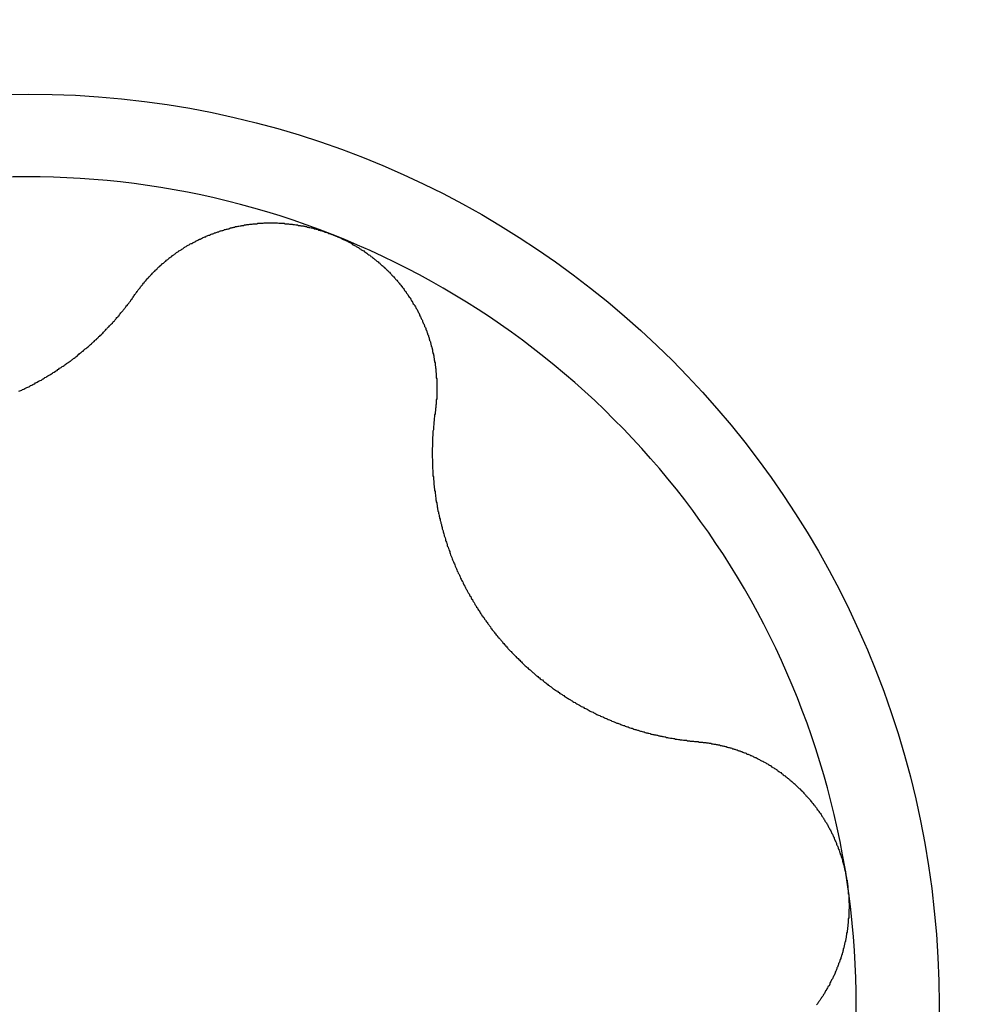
# Model space of a CAD drawing. Extents: x 1107 to 4046, y 937 to 3355.
# Tile 304 of 656: x 1458.19 to 1460.45, y 2226.71 to 2229.06. Entities that reach past the tile are written whole.
import ezdxf

# ---------------------------------------------------------------- set-up
doc = ezdxf.new("R2010")
doc.units = 0
doc.layers.add('KF_VIDA_L___C_RIGHT', color=7, linetype='CONTINUOUS')

# ---------------------------------------------------------------- blocks, each defined once
blk = doc.blocks.new('KF_VIDA_L___C_RIGHT')
at = {"layer": 'KF_VIDA_L___C_RIGHT'}
for points in [[(-128.245, 539.196, 0), (-128.244, 539.197, 0), (-128.242, 539.199, 0), (-128.241, 539.201, 0), (-128.24, 539.202, 0), (-128.239, 539.204, 0), (-128.238, 539.205, 0), (-128.237, 539.207, 0), (-128.235, 539.208, 0), (-128.234, 539.21, 0), (-128.233, 539.212, 0), (-128.232, 539.213, 0), (-128.231, 539.215, 0), (-128.229, 539.216, 0), (-128.228, 539.218, 0), (-128.227, 539.219, 0), (-128.226, 539.221, 0), (-128.224, 539.222, 0), (-128.223, 539.224, 0), (-128.222, 539.226, 0), (-128.22, 539.227, 0), (-128.219, 539.229, 0), (-128.218, 539.23, 0), (-128.217, 539.232, 0), (-128.215, 539.233, 0), (-128.214, 539.234, 0), (-128.213, 539.236, 0), (-128.211, 539.237, 0), (-128.21, 539.239, 0), (-128.208, 539.24, 0), (-128.207, 539.242, 0), (-128.206, 539.243, 0), (-128.204, 539.245, 0), (-128.203, 539.246, 0), (-128.202, 539.247, 0), (-128.2, 539.249, 0), (-128.199, 539.25, 0), (-128.197, 539.252, 0), (-128.196, 539.253, 0), (-128.194, 539.254, 0), (-128.193, 539.256, 0), (-128.192, 539.257, 0), (-128.19, 539.259, 0), (-128.189, 539.26, 0), (-128.187, 539.261, 0), (-128.186, 539.263, 0), (-128.184, 539.264, 0), (-128.183, 539.265, 0), (-128.181, 539.267, 0), (-128.18, 539.268, 0), (-128.178, 539.269, 0), (-128.177, 539.27, 0), (-128.175, 539.272, 0), (-128.174, 539.273, 0), (-128.172, 539.274, 0), (-128.171, 539.276, 0), (-128.169, 539.277, 0), (-128.168, 539.278, 0), (-128.166, 539.279, 0), (-128.165, 539.281, 0), (-128.163, 539.282, 0), (-128.161, 539.283, 0), (-128.16, 539.284, 0), (-128.158, 539.285, 0), (-128.157, 539.287, 0), (-128.155, 539.288, 0), (-128.153, 539.289, 0), (-128.152, 539.29, 0), (-128.15, 539.291, 0), (-128.149, 539.292, 0), (-128.147, 539.294, 0), (-128.145, 539.295, 0), (-128.144, 539.296, 0), (-128.142, 539.297, 0), (-128.141, 539.298, 0), (-128.139, 539.299, 0), (-128.137, 539.3, 0), (-128.136, 539.301, 0), (-128.134, 539.302, 0), (-128.132, 539.303, 0), (-128.131, 539.304, 0), (-128.129, 539.306, 0), (-128.127, 539.307, 0), (-128.126, 539.308, 0), (-128.124, 539.309, 0), (-128.122, 539.31, 0), (-128.121, 539.311, 0), (-128.119, 539.312, 0), (-128.117, 539.313, 0), (-128.115, 539.314, 0), (-128.114, 539.315, 0), (-128.112, 539.316, 0), (-128.11, 539.316, 0), (-128.108, 539.317, 0), (-128.107, 539.318, 0), (-128.105, 539.319, 0), (-128.103, 539.32, 0), (-128.101, 539.321, 0), (-128.1, 539.322, 0), (-128.098, 539.323, 0), (-128.096, 539.324, 0), (-128.094, 539.325, 0), (-128.092, 539.326, 0), (-128.09, 539.326, 0), (-128.089, 539.327, 0), (-128.087, 539.328, 0), (-128.085, 539.329, 0), (-128.083, 539.33, 0), (-128.081, 539.331, 0), (-128.079, 539.332, 0), (-128.077, 539.332, 0), (-128.076, 539.333, 0), (-128.074, 539.334, 0), (-128.072, 539.335, 0), (-128.07, 539.336, 0), (-128.068, 539.336, 0), (-128.066, 539.337, 0), (-128.064, 539.338, 0), (-128.062, 539.339, 0), (-128.06, 539.339, 0), (-128.058, 539.34, 0), (-128.056, 539.341, 0), (-128.054, 539.341, 0), (-128.052, 539.342, 0), (-128.05, 539.343, 0), (-128.048, 539.344, 0), (-128.046, 539.344, 0), (-128.044, 539.345, 0), (-128.042, 539.346, 0), (-128.04, 539.346, 0), (-128.038, 539.347, 0), (-128.036, 539.347, 0), (-128.034, 539.348, 0), (-128.032, 539.349, 0), (-128.03, 539.349, 0), (-128.028, 539.35, 0), (-128.026, 539.35, 0), (-128.024, 539.351, 0), (-128.022, 539.351, 0), (-128.02, 539.352, 0), (-128.018, 539.353, 0), (-128.016, 539.353, 0), (-128.014, 539.354, 0), (-128.012, 539.354, 0), (-128.01, 539.355, 0), (-128.008, 539.355, 0), (-128.006, 539.356, 0), (-128.004, 539.356, 0), (-128.002, 539.356, 0), (-128, 539.357, 0), (-127.998, 539.357, 0), (-127.995, 539.358, 0), (-127.993, 539.358, 0), (-127.991, 539.359, 0), (-127.989, 539.359, 0), (-127.987, 539.359, 0), (-127.985, 539.36, 0), (-127.983, 539.36, 0), (-127.981, 539.36, 0), (-127.979, 539.361, 0), (-127.976, 539.361, 0), (-127.974, 539.361, 0), (-127.972, 539.362, 0), (-127.97, 539.362, 0), (-127.968, 539.362, 0), (-127.966, 539.362, 0), (-127.964, 539.363, 0), (-127.962, 539.363, 0), (-127.959, 539.363, 0), (-127.957, 539.363, 0), (-127.955, 539.363, 0), (-127.953, 539.364, 0), (-127.951, 539.364, 0), (-127.949, 539.364, 0), (-127.947, 539.364, 0), (-127.944, 539.364, 0), (-127.942, 539.364, 0), (-127.94, 539.364, 0), (-127.938, 539.365, 0), (-127.936, 539.365, 0), (-127.934, 539.365, 0), (-127.931, 539.365, 0), (-127.929, 539.365, 0), (-127.927, 539.365, 0), (-127.925, 539.365, 0), (-127.923, 539.365, 0), (-127.921, 539.365, 0), (-127.918, 539.365, 0), (-127.916, 539.365, 0), (-127.914, 539.365, 0), (-127.912, 539.365, 0), (-127.91, 539.365, 0), (-127.908, 539.365, 0), (-127.906, 539.365, 0), (-127.903, 539.364, 0), (-127.901, 539.364, 0), (-127.899, 539.364, 0), (-127.897, 539.364, 0), (-127.895, 539.364, 0), (-127.893, 539.364, 0), (-127.89, 539.364, 0), (-127.888, 539.363, 0), (-127.886, 539.363, 0), (-127.884, 539.363, 0), (-127.882, 539.363, 0), (-127.88, 539.363, 0), (-127.877, 539.362, 0), (-127.875, 539.362, 0), (-127.873, 539.362, 0), (-127.871, 539.362, 0), (-127.869, 539.361, 0), (-127.867, 539.361, 0), (-127.865, 539.361, 0), (-127.862, 539.36, 0), (-127.86, 539.36, 0), (-127.858, 539.36, 0), (-127.856, 539.359, 0), (-127.854, 539.359, 0), (-127.852, 539.359, 0), (-127.85, 539.358, 0), (-127.848, 539.358, 0), (-127.845, 539.358, 0), (-127.843, 539.357, 0), (-127.841, 539.357, 0), (-127.839, 539.356, 0), (-127.837, 539.356, 0), (-127.835, 539.355, 0), (-127.833, 539.355, 0), (-127.831, 539.354, 0), (-127.829, 539.354, 0), (-127.826, 539.353, 0), (-127.824, 539.353, 0), (-127.822, 539.352, 0), (-127.82, 539.352, 0), (-127.818, 539.351, 0), (-127.816, 539.351, 0), (-127.814, 539.35, 0), (-127.812, 539.35, 0), (-127.81, 539.349, 0), (-127.808, 539.348, 0), (-127.806, 539.348, 0), (-127.804, 539.347, 0), (-127.802, 539.347, 0), (-127.8, 539.346, 0), (-127.798, 539.345, 0), (-127.796, 539.345, 0), (-127.794, 539.344, 0), (-127.792, 539.343, 0), (-127.79, 539.343, 0), (-127.788, 539.342, 0), (-127.786, 539.341, 0), (-127.784, 539.34, 0), (-127.782, 539.34, 0), (-127.78, 539.339, 0), (-127.778, 539.338, 0), (-127.776, 539.337, 0)], [(-127.776, 539.337, 0), (-127.774, 539.337, 0), (-127.772, 539.336, 0), (-127.77, 539.335, 0), (-127.768, 539.334, 0), (-127.766, 539.333, 0), (-127.764, 539.333, 0), (-127.762, 539.332, 0), (-127.76, 539.331, 0), (-127.758, 539.33, 0), (-127.756, 539.329, 0), (-127.754, 539.328, 0), (-127.752, 539.327, 0), (-127.751, 539.326, 0), (-127.749, 539.325, 0), (-127.747, 539.325, 0), (-127.745, 539.324, 0), (-127.743, 539.323, 0), (-127.741, 539.322, 0), (-127.739, 539.321, 0), (-127.737, 539.32, 0), (-127.735, 539.319, 0), (-127.733, 539.318, 0), (-127.731, 539.317, 0), (-127.73, 539.316, 0), (-127.728, 539.315, 0), (-127.726, 539.313, 0), (-127.724, 539.312, 0), (-127.722, 539.311, 0), (-127.72, 539.31, 0), (-127.718, 539.309, 0), (-127.717, 539.308, 0), (-127.715, 539.307, 0), (-127.713, 539.306, 0), (-127.711, 539.305, 0), (-127.709, 539.303, 0), (-127.707, 539.302, 0), (-127.706, 539.301, 0), (-127.704, 539.3, 0), (-127.702, 539.299, 0), (-127.7, 539.298, 0), (-127.698, 539.296, 0), (-127.697, 539.295, 0), (-127.695, 539.294, 0), (-127.693, 539.293, 0), (-127.691, 539.291, 0), (-127.69, 539.29, 0), (-127.688, 539.289, 0), (-127.686, 539.288, 0), (-127.684, 539.286, 0), (-127.683, 539.285, 0), (-127.681, 539.284, 0), (-127.679, 539.282, 0), (-127.677, 539.281, 0), (-127.676, 539.28, 0), (-127.674, 539.278, 0), (-127.672, 539.277, 0), (-127.671, 539.276, 0), (-127.669, 539.274, 0), (-127.667, 539.273, 0), (-127.666, 539.272, 0), (-127.664, 539.27, 0), (-127.662, 539.269, 0), (-127.661, 539.267, 0), (-127.659, 539.266, 0), (-127.658, 539.264, 0), (-127.656, 539.263, 0), (-127.654, 539.262, 0), (-127.653, 539.26, 0), (-127.651, 539.259, 0), (-127.65, 539.257, 0), (-127.648, 539.256, 0), (-127.646, 539.254, 0), (-127.645, 539.253, 0), (-127.643, 539.251, 0), (-127.642, 539.25, 0), (-127.64, 539.248, 0), (-127.639, 539.247, 0), (-127.637, 539.245, 0), (-127.636, 539.244, 0), (-127.634, 539.242, 0), (-127.633, 539.24, 0), (-127.631, 539.239, 0), (-127.63, 539.237, 0), (-127.628, 539.236, 0), (-127.627, 539.234, 0), (-127.625, 539.232, 0), (-127.624, 539.231, 0), (-127.623, 539.229, 0), (-127.621, 539.228, 0), (-127.62, 539.226, 0), (-127.618, 539.224, 0), (-127.617, 539.223, 0), (-127.616, 539.221, 0), (-127.614, 539.219, 0), (-127.613, 539.218, 0), (-127.612, 539.216, 0), (-127.61, 539.214, 0), (-127.609, 539.213, 0), (-127.608, 539.211, 0), (-127.606, 539.209, 0), (-127.605, 539.208, 0), (-127.604, 539.206, 0), (-127.603, 539.204, 0), (-127.601, 539.202, 0), (-127.6, 539.201, 0), (-127.599, 539.199, 0), (-127.598, 539.197, 0), (-127.596, 539.195, 0), (-127.595, 539.194, 0), (-127.594, 539.192, 0), (-127.593, 539.19, 0), (-127.592, 539.188, 0), (-127.59, 539.187, 0), (-127.589, 539.185, 0), (-127.588, 539.183, 0), (-127.587, 539.181, 0), (-127.586, 539.179, 0), (-127.585, 539.178, 0), (-127.584, 539.176, 0), (-127.583, 539.174, 0), (-127.582, 539.172, 0), (-127.58, 539.17, 0), (-127.579, 539.169, 0), (-127.578, 539.167, 0), (-127.577, 539.165, 0), (-127.576, 539.163, 0), (-127.575, 539.161, 0), (-127.574, 539.16, 0), (-127.573, 539.158, 0), (-127.572, 539.156, 0), (-127.571, 539.154, 0), (-127.57, 539.152, 0), (-127.569, 539.15, 0), (-127.568, 539.148, 0), (-127.567, 539.147, 0), (-127.567, 539.145, 0), (-127.566, 539.143, 0), (-127.565, 539.141, 0), (-127.564, 539.139, 0), (-127.563, 539.137, 0), (-127.562, 539.135, 0), (-127.561, 539.134, 0), (-127.56, 539.132, 0), (-127.56, 539.13, 0), (-127.559, 539.128, 0), (-127.558, 539.126, 0), (-127.557, 539.124, 0), (-127.556, 539.122, 0), (-127.555, 539.12, 0), (-127.555, 539.118, 0), (-127.554, 539.117, 0), (-127.553, 539.115, 0), (-127.552, 539.113, 0), (-127.552, 539.111, 0), (-127.551, 539.109, 0), (-127.55, 539.107, 0), (-127.55, 539.105, 0), (-127.549, 539.103, 0), (-127.548, 539.101, 0), (-127.548, 539.1, 0), (-127.547, 539.098, 0), (-127.546, 539.096, 0), (-127.546, 539.094, 0), (-127.545, 539.092, 0), (-127.544, 539.09, 0), (-127.544, 539.088, 0), (-127.543, 539.086, 0), (-127.543, 539.084, 0), (-127.542, 539.083, 0), (-127.541, 539.081, 0), (-127.541, 539.079, 0), (-127.54, 539.077, 0), (-127.54, 539.075, 0), (-127.539, 539.073, 0), (-127.539, 539.071, 0), (-127.538, 539.069, 0), (-127.538, 539.067, 0), (-127.537, 539.066, 0), (-127.537, 539.064, 0), (-127.536, 539.062, 0), (-127.536, 539.06, 0), (-127.536, 539.058, 0), (-127.535, 539.056, 0), (-127.535, 539.054, 0), (-127.534, 539.052, 0), (-127.534, 539.05, 0), (-127.533, 539.048, 0), (-127.533, 539.046, 0), (-127.533, 539.044, 0), (-127.532, 539.042, 0), (-127.532, 539.04, 0), (-127.532, 539.038, 0), (-127.531, 539.036, 0), (-127.531, 539.035, 0), (-127.531, 539.033, 0), (-127.53, 539.031, 0), (-127.53, 539.029, 0), (-127.53, 539.027, 0), (-127.53, 539.025, 0), (-127.529, 539.023, 0), (-127.529, 539.021, 0), (-127.529, 539.019, 0), (-127.528, 539.017, 0), (-127.528, 539.015, 0), (-127.528, 539.013, 0), (-127.528, 539.011, 0), (-127.528, 539.009, 0), (-127.527, 539.007, 0), (-127.527, 539.005, 0), (-127.527, 539.003, 0), (-127.527, 539.001, 0), (-127.527, 538.999, 0), (-127.527, 538.997, 0), (-127.527, 538.995, 0), (-127.526, 538.993, 0), (-127.526, 538.991, 0), (-127.526, 538.989, 0), (-127.526, 538.987, 0), (-127.526, 538.985, 0), (-127.526, 538.983, 0), (-127.526, 538.981, 0), (-127.526, 538.979, 0), (-127.526, 538.977, 0), (-127.526, 538.975, 0), (-127.526, 538.973, 0), (-127.526, 538.971, 0), (-127.526, 538.969, 0), (-127.526, 538.967, 0), (-127.526, 538.965, 0), (-127.526, 538.963, 0), (-127.526, 538.961, 0), (-127.526, 538.959, 0), (-127.526, 538.957, 0), (-127.526, 538.955, 0), (-127.526, 538.953, 0), (-127.526, 538.951, 0), (-127.526, 538.949, 0), (-127.526, 538.947, 0), (-127.526, 538.945, 0), (-127.527, 538.943, 0), (-127.527, 538.941, 0), (-127.527, 538.939, 0), (-127.527, 538.937, 0), (-127.527, 538.935, 0), (-127.527, 538.933, 0), (-127.527, 538.932, 0), (-127.528, 538.93, 0), (-127.528, 538.928, 0), (-127.528, 538.926, 0), (-127.528, 538.924, 0), (-127.529, 538.922, 0), (-127.529, 538.92, 0), (-127.529, 538.918, 0), (-127.529, 538.916, 0), (-127.53, 538.914, 0)], [(-128.523, 538.963, 0), (-128.521, 538.964, 0), (-128.518, 538.965, 0), (-128.516, 538.966, 0), (-128.514, 538.967, 0), (-128.511, 538.968, 0), (-128.509, 538.97, 0), (-128.506, 538.971, 0), (-128.504, 538.972, 0), (-128.502, 538.973, 0), (-128.499, 538.974, 0), (-128.497, 538.975, 0), (-128.495, 538.977, 0), (-128.492, 538.978, 0), (-128.49, 538.979, 0), (-128.488, 538.98, 0), (-128.485, 538.981, 0), (-128.483, 538.983, 0), (-128.481, 538.984, 0), (-128.479, 538.985, 0), (-128.476, 538.987, 0), (-128.474, 538.988, 0), (-128.472, 538.989, 0), (-128.469, 538.99, 0), (-128.467, 538.992, 0), (-128.465, 538.993, 0), (-128.463, 538.994, 0), (-128.461, 538.996, 0), (-128.458, 538.997, 0), (-128.456, 538.998, 0), (-128.454, 539, 0), (-128.452, 539.001, 0), (-128.449, 539.002, 0), (-128.447, 539.004, 0), (-128.445, 539.005, 0), (-128.443, 539.006, 0), (-128.441, 539.008, 0), (-128.439, 539.009, 0), (-128.436, 539.011, 0), (-128.434, 539.012, 0), (-128.432, 539.013, 0), (-128.43, 539.015, 0), (-128.428, 539.016, 0), (-128.426, 539.018, 0), (-128.424, 539.019, 0), (-128.422, 539.02, 0), (-128.42, 539.022, 0), (-128.417, 539.023, 0), (-128.415, 539.025, 0), (-128.413, 539.026, 0), (-128.411, 539.028, 0), (-128.409, 539.029, 0), (-128.407, 539.031, 0), (-128.405, 539.032, 0), (-128.403, 539.033, 0), (-128.401, 539.035, 0), (-128.399, 539.036, 0), (-128.397, 539.038, 0), (-128.395, 539.039, 0), (-128.393, 539.041, 0), (-128.391, 539.042, 0), (-128.389, 539.044, 0), (-128.387, 539.045, 0), (-128.385, 539.047, 0), (-128.383, 539.048, 0), (-128.382, 539.05, 0), (-128.38, 539.051, 0), (-128.378, 539.053, 0), (-128.376, 539.055, 0), (-128.374, 539.056, 0), (-128.372, 539.058, 0), (-128.37, 539.059, 0), (-128.368, 539.061, 0), (-128.367, 539.062, 0), (-128.365, 539.064, 0), (-128.363, 539.065, 0), (-128.361, 539.067, 0), (-128.359, 539.068, 0), (-128.357, 539.07, 0), (-128.356, 539.071, 0), (-128.354, 539.073, 0), (-128.352, 539.075, 0), (-128.35, 539.076, 0), (-128.349, 539.078, 0), (-128.347, 539.079, 0), (-128.345, 539.081, 0), (-128.343, 539.082, 0), (-128.342, 539.084, 0), (-128.34, 539.086, 0), (-128.338, 539.087, 0), (-128.337, 539.089, 0), (-128.335, 539.091, 0), (-128.333, 539.092, 0), (-128.332, 539.094, 0), (-128.33, 539.095, 0), (-128.328, 539.097, 0), (-128.326, 539.099, 0), (-128.325, 539.1, 0), (-128.323, 539.102, 0), (-128.321, 539.104, 0), (-128.32, 539.105, 0), (-128.318, 539.107, 0), (-128.316, 539.109, 0), (-128.315, 539.111, 0), (-128.313, 539.112, 0), (-128.312, 539.114, 0), (-128.31, 539.116, 0), (-128.308, 539.117, 0), (-128.307, 539.119, 0), (-128.305, 539.121, 0), (-128.303, 539.123, 0), (-128.302, 539.124, 0), (-128.3, 539.126, 0), (-128.299, 539.128, 0), (-128.297, 539.13, 0), (-128.295, 539.131, 0), (-128.294, 539.133, 0), (-128.292, 539.135, 0), (-128.291, 539.137, 0), (-128.289, 539.139, 0), (-128.287, 539.141, 0), (-128.286, 539.142, 0), (-128.284, 539.144, 0), (-128.283, 539.146, 0), (-128.281, 539.148, 0), (-128.28, 539.15, 0), (-128.278, 539.152, 0), (-128.277, 539.153, 0), (-128.275, 539.155, 0), (-128.274, 539.157, 0), (-128.272, 539.159, 0), (-128.271, 539.161, 0), (-128.269, 539.163, 0), (-128.268, 539.165, 0), (-128.266, 539.167, 0), (-128.265, 539.168, 0), (-128.263, 539.17, 0), (-128.262, 539.172, 0), (-128.26, 539.174, 0), (-128.259, 539.176, 0), (-128.257, 539.178, 0), (-128.256, 539.18, 0), (-128.255, 539.182, 0), (-128.253, 539.184, 0), (-128.252, 539.186, 0), (-128.25, 539.188, 0), (-128.249, 539.19, 0), (-128.248, 539.192, 0), (-128.246, 539.194, 0), (-128.245, 539.196, 0)], [(-127.53, 538.914, 0), (-127.53, 538.911, 0), (-127.53, 538.909, 0), (-127.531, 538.907, 0), (-127.531, 538.904, 0), (-127.531, 538.902, 0), (-127.532, 538.899, 0), (-127.532, 538.897, 0), (-127.532, 538.895, 0), (-127.532, 538.892, 0), (-127.533, 538.89, 0), (-127.533, 538.887, 0), (-127.533, 538.885, 0), (-127.533, 538.883, 0), (-127.534, 538.88, 0), (-127.534, 538.878, 0), (-127.534, 538.875, 0), (-127.534, 538.873, 0), (-127.534, 538.871, 0), (-127.535, 538.868, 0), (-127.535, 538.866, 0), (-127.535, 538.863, 0), (-127.535, 538.861, 0), (-127.535, 538.859, 0), (-127.535, 538.856, 0), (-127.536, 538.854, 0), (-127.536, 538.851, 0), (-127.536, 538.849, 0), (-127.536, 538.847, 0), (-127.536, 538.844, 0), (-127.536, 538.842, 0), (-127.536, 538.84, 0), (-127.536, 538.837, 0), (-127.536, 538.835, 0), (-127.536, 538.832, 0), (-127.536, 538.83, 0), (-127.537, 538.828, 0), (-127.537, 538.825, 0), (-127.537, 538.823, 0), (-127.537, 538.82, 0), (-127.537, 538.818, 0), (-127.537, 538.816, 0), (-127.537, 538.813, 0), (-127.537, 538.811, 0), (-127.537, 538.809, 0), (-127.537, 538.806, 0), (-127.537, 538.804, 0), (-127.536, 538.801, 0), (-127.536, 538.799, 0), (-127.536, 538.797, 0), (-127.536, 538.794, 0), (-127.536, 538.792, 0), (-127.536, 538.79, 0), (-127.536, 538.787, 0), (-127.536, 538.785, 0), (-127.536, 538.782, 0), (-127.536, 538.78, 0), (-127.536, 538.778, 0), (-127.535, 538.775, 0), (-127.535, 538.773, 0), (-127.535, 538.771, 0), (-127.535, 538.768, 0), (-127.535, 538.766, 0), (-127.535, 538.764, 0), (-127.535, 538.761, 0), (-127.534, 538.759, 0), (-127.534, 538.757, 0), (-127.534, 538.754, 0), (-127.534, 538.752, 0), (-127.533, 538.75, 0), (-127.533, 538.747, 0), (-127.533, 538.745, 0), (-127.533, 538.743, 0), (-127.533, 538.74, 0), (-127.532, 538.738, 0), (-127.532, 538.736, 0), (-127.532, 538.733, 0), (-127.531, 538.731, 0), (-127.531, 538.728, 0), (-127.531, 538.726, 0), (-127.53, 538.724, 0), (-127.53, 538.721, 0), (-127.53, 538.719, 0), (-127.529, 538.716, 0), (-127.529, 538.714, 0), (-127.529, 538.712, 0), (-127.528, 538.709, 0), (-127.528, 538.707, 0), (-127.528, 538.704, 0), (-127.527, 538.702, 0), (-127.527, 538.699, 0), (-127.526, 538.697, 0), (-127.526, 538.694, 0), (-127.525, 538.692, 0), (-127.525, 538.69, 0), (-127.525, 538.687, 0), (-127.524, 538.685, 0), (-127.524, 538.682, 0), (-127.523, 538.68, 0), (-127.523, 538.677, 0), (-127.522, 538.675, 0), (-127.522, 538.672, 0), (-127.521, 538.67, 0), (-127.52, 538.667, 0), (-127.52, 538.665, 0), (-127.519, 538.663, 0), (-127.519, 538.66, 0), (-127.518, 538.658, 0), (-127.518, 538.655, 0), (-127.517, 538.653, 0), (-127.516, 538.65, 0), (-127.516, 538.648, 0), (-127.515, 538.645, 0), (-127.515, 538.643, 0), (-127.514, 538.64, 0), (-127.513, 538.638, 0), (-127.513, 538.635, 0), (-127.512, 538.633, 0), (-127.511, 538.63, 0), (-127.511, 538.628, 0), (-127.51, 538.625, 0), (-127.509, 538.623, 0), (-127.508, 538.62, 0), (-127.508, 538.618, 0), (-127.507, 538.615, 0), (-127.506, 538.613, 0), (-127.505, 538.61, 0), (-127.505, 538.608, 0), (-127.504, 538.605, 0), (-127.503, 538.603, 0), (-127.502, 538.6, 0), (-127.501, 538.598, 0), (-127.501, 538.595, 0), (-127.5, 538.593, 0), (-127.499, 538.591, 0), (-127.498, 538.588, 0), (-127.497, 538.586, 0), (-127.496, 538.583, 0), (-127.495, 538.581, 0), (-127.495, 538.578, 0), (-127.494, 538.576, 0), (-127.493, 538.573, 0), (-127.492, 538.571, 0), (-127.491, 538.568, 0), (-127.49, 538.566, 0), (-127.489, 538.563, 0), (-127.488, 538.561, 0), (-127.487, 538.558, 0), (-127.486, 538.556, 0), (-127.485, 538.554, 0), (-127.484, 538.551, 0), (-127.483, 538.549, 0), (-127.482, 538.546, 0), (-127.481, 538.544, 0), (-127.48, 538.541, 0), (-127.479, 538.539, 0), (-127.478, 538.537, 0), (-127.477, 538.534, 0), (-127.476, 538.532, 0), (-127.475, 538.529, 0), (-127.473, 538.527, 0), (-127.472, 538.524, 0), (-127.471, 538.522, 0), (-127.47, 538.52, 0), (-127.469, 538.517, 0), (-127.468, 538.515, 0), (-127.467, 538.512, 0), (-127.465, 538.51, 0), (-127.464, 538.508, 0), (-127.463, 538.505, 0), (-127.462, 538.503, 0), (-127.461, 538.501, 0), (-127.459, 538.498, 0), (-127.458, 538.496, 0), (-127.457, 538.494, 0), (-127.456, 538.491, 0), (-127.454, 538.489, 0), (-127.453, 538.487, 0), (-127.452, 538.484, 0), (-127.451, 538.482, 0), (-127.449, 538.48, 0), (-127.448, 538.477, 0), (-127.447, 538.475, 0), (-127.445, 538.473, 0), (-127.444, 538.47, 0), (-127.443, 538.468, 0), (-127.441, 538.466, 0), (-127.44, 538.463, 0), (-127.439, 538.461, 0), (-127.437, 538.459, 0), (-127.436, 538.457, 0), (-127.435, 538.454, 0), (-127.433, 538.452, 0), (-127.432, 538.45, 0), (-127.431, 538.448, 0), (-127.429, 538.446, 0), (-127.428, 538.443, 0), (-127.426, 538.441, 0), (-127.425, 538.439, 0), (-127.423, 538.437, 0), (-127.422, 538.434, 0), (-127.421, 538.432, 0), (-127.419, 538.43, 0), (-127.418, 538.428, 0), (-127.416, 538.426, 0), (-127.415, 538.424, 0), (-127.413, 538.422, 0), (-127.412, 538.419, 0), (-127.41, 538.417, 0), (-127.409, 538.415, 0), (-127.407, 538.413, 0), (-127.406, 538.411, 0), (-127.404, 538.409, 0), (-127.403, 538.407, 0), (-127.401, 538.405, 0), (-127.4, 538.403, 0), (-127.398, 538.401, 0), (-127.397, 538.398, 0), (-127.395, 538.396, 0), (-127.394, 538.394, 0), (-127.392, 538.392, 0), (-127.39, 538.39, 0), (-127.389, 538.388, 0), (-127.387, 538.386, 0), (-127.386, 538.384, 0), (-127.384, 538.382, 0), (-127.382, 538.38, 0), (-127.381, 538.378, 0), (-127.379, 538.376, 0), (-127.378, 538.374, 0), (-127.376, 538.373, 0), (-127.374, 538.371, 0), (-127.373, 538.369, 0), (-127.371, 538.367, 0), (-127.369, 538.365, 0), (-127.368, 538.363, 0), (-127.366, 538.361, 0), (-127.364, 538.359, 0), (-127.362, 538.357, 0), (-127.361, 538.355, 0), (-127.359, 538.353, 0), (-127.357, 538.351, 0), (-127.356, 538.349, 0), (-127.354, 538.347, 0), (-127.352, 538.345, 0), (-127.35, 538.343, 0), (-127.348, 538.342, 0), (-127.347, 538.34, 0), (-127.345, 538.338, 0), (-127.343, 538.336, 0), (-127.341, 538.334, 0), (-127.339, 538.332, 0), (-127.337, 538.33, 0), (-127.336, 538.328, 0), (-127.334, 538.327, 0), (-127.332, 538.325, 0), (-127.33, 538.323, 0), (-127.328, 538.321, 0), (-127.326, 538.319, 0), (-127.324, 538.317, 0), (-127.322, 538.315, 0), (-127.321, 538.314, 0), (-127.319, 538.312, 0), (-127.317, 538.31, 0), (-127.315, 538.308, 0), (-127.313, 538.306, 0), (-127.311, 538.305, 0), (-127.309, 538.303, 0), (-127.307, 538.301, 0), (-127.305, 538.299, 0), (-127.303, 538.298, 0), (-127.301, 538.296, 0), (-127.299, 538.294, 0), (-127.297, 538.292, 0), (-127.295, 538.291, 0), (-127.293, 538.289, 0), (-127.291, 538.287, 0), (-127.289, 538.285, 0), (-127.287, 538.284, 0), (-127.285, 538.282, 0), (-127.283, 538.28, 0), (-127.281, 538.279, 0), (-127.279, 538.277, 0), (-127.277, 538.275, 0), (-127.274, 538.274, 0), (-127.272, 538.272, 0), (-127.27, 538.27, 0), (-127.268, 538.269, 0), (-127.266, 538.267, 0), (-127.264, 538.266, 0), (-127.262, 538.264, 0), (-127.26, 538.262, 0), (-127.258, 538.261, 0), (-127.256, 538.259, 0), (-127.253, 538.258, 0), (-127.251, 538.256, 0), (-127.249, 538.254, 0), (-127.247, 538.253, 0), (-127.245, 538.251, 0), (-127.243, 538.25, 0), (-127.24, 538.248, 0), (-127.238, 538.247, 0), (-127.236, 538.245, 0), (-127.234, 538.244, 0), (-127.232, 538.242, 0), (-127.23, 538.241, 0), (-127.227, 538.239, 0), (-127.225, 538.238, 0), (-127.223, 538.237, 0), (-127.221, 538.235, 0), (-127.219, 538.234, 0), (-127.216, 538.232, 0), (-127.214, 538.231, 0), (-127.212, 538.23, 0), (-127.21, 538.228, 0), (-127.207, 538.227, 0), (-127.205, 538.225, 0), (-127.203, 538.224, 0), (-127.201, 538.223, 0), (-127.199, 538.221, 0), (-127.196, 538.22, 0), (-127.194, 538.219, 0), (-127.192, 538.217, 0), (-127.19, 538.216, 0), (-127.187, 538.215, 0), (-127.185, 538.214, 0), (-127.183, 538.212, 0), (-127.181, 538.211, 0), (-127.178, 538.21, 0), (-127.176, 538.209, 0), (-127.174, 538.207, 0), (-127.171, 538.206, 0), (-127.169, 538.205, 0), (-127.167, 538.204, 0), (-127.165, 538.203, 0), (-127.162, 538.201, 0), (-127.16, 538.2, 0), (-127.158, 538.199, 0), (-127.156, 538.198, 0), (-127.153, 538.197, 0), (-127.151, 538.196, 0), (-127.149, 538.195, 0), (-127.146, 538.193, 0), (-127.144, 538.192, 0), (-127.142, 538.191, 0), (-127.14, 538.19, 0), (-127.137, 538.189, 0), (-127.135, 538.188, 0), (-127.133, 538.187, 0), (-127.13, 538.186, 0), (-127.128, 538.185, 0), (-127.126, 538.184, 0), (-127.124, 538.183, 0), (-127.121, 538.182, 0), (-127.119, 538.181, 0), (-127.117, 538.18, 0), (-127.114, 538.179, 0), (-127.112, 538.178, 0), (-127.11, 538.177, 0), (-127.108, 538.176, 0), (-127.105, 538.175, 0), (-127.103, 538.174, 0), (-127.101, 538.173, 0), (-127.098, 538.172, 0), (-127.096, 538.171, 0), (-127.094, 538.171, 0), (-127.092, 538.17, 0), (-127.089, 538.169, 0), (-127.087, 538.168, 0), (-127.085, 538.167, 0), (-127.083, 538.166, 0), (-127.08, 538.165, 0), (-127.078, 538.165, 0), (-127.076, 538.164, 0), (-127.074, 538.163, 0), (-127.071, 538.162, 0), (-127.069, 538.162, 0), (-127.067, 538.161, 0), (-127.065, 538.16, 0), (-127.062, 538.159, 0), (-127.06, 538.159, 0), (-127.058, 538.158, 0), (-127.056, 538.157, 0), (-127.053, 538.156, 0), (-127.051, 538.156, 0), (-127.049, 538.155, 0), (-127.047, 538.154, 0), (-127.045, 538.154, 0), (-127.042, 538.153, 0), (-127.04, 538.152, 0), (-127.038, 538.152, 0), (-127.036, 538.151, 0), (-127.033, 538.15, 0), (-127.031, 538.15, 0), (-127.029, 538.149, 0), (-127.026, 538.148, 0), (-127.024, 538.148, 0), (-127.022, 538.147, 0), (-127.02, 538.147, 0), (-127.017, 538.146, 0), (-127.015, 538.145, 0), (-127.013, 538.145, 0), (-127.01, 538.144, 0), (-127.008, 538.144, 0), (-127.006, 538.143, 0), (-127.003, 538.143, 0), (-127.001, 538.142, 0), (-126.999, 538.142, 0), (-126.996, 538.141, 0), (-126.994, 538.141, 0), (-126.992, 538.14, 0), (-126.989, 538.14, 0), (-126.987, 538.139, 0), (-126.985, 538.139, 0), (-126.982, 538.138, 0), (-126.98, 538.138, 0), (-126.978, 538.137, 0), (-126.975, 538.137, 0), (-126.973, 538.136, 0), (-126.971, 538.136, 0), (-126.968, 538.135, 0), (-126.966, 538.135, 0), (-126.964, 538.135, 0), (-126.961, 538.134, 0), (-126.959, 538.134, 0), (-126.956, 538.133, 0), (-126.954, 538.133, 0), (-126.952, 538.133, 0), (-126.949, 538.132, 0), (-126.947, 538.132, 0), (-126.945, 538.131, 0), (-126.942, 538.131, 0), (-126.94, 538.131, 0), (-126.937, 538.13, 0), (-126.935, 538.13, 0), (-126.933, 538.13, 0), (-126.93, 538.13, 0), (-126.928, 538.129, 0), (-126.925, 538.129, 0), (-126.923, 538.129, 0), (-126.921, 538.128, 0), (-126.918, 538.128, 0), (-126.916, 538.128, 0), (-126.913, 538.128, 0), (-126.911, 538.127, 0), (-126.909, 538.127, 0), (-126.906, 538.127, 0), (-126.904, 538.127, 0)], [(-126.904, 538.127, 0), (-126.902, 538.127, 0), (-126.9, 538.126, 0), (-126.898, 538.126, 0), (-126.896, 538.126, 0), (-126.894, 538.126, 0), (-126.892, 538.126, 0), (-126.89, 538.125, 0), (-126.888, 538.125, 0), (-126.886, 538.125, 0), (-126.884, 538.125, 0), (-126.882, 538.124, 0), (-126.88, 538.124, 0), (-126.878, 538.124, 0), (-126.876, 538.123, 0), (-126.874, 538.123, 0), (-126.872, 538.123, 0), (-126.87, 538.122, 0), (-126.868, 538.122, 0), (-126.867, 538.122, 0), (-126.865, 538.121, 0), (-126.863, 538.121, 0), (-126.861, 538.121, 0), (-126.859, 538.12, 0), (-126.857, 538.12, 0), (-126.855, 538.119, 0), (-126.853, 538.119, 0), (-126.851, 538.119, 0), (-126.849, 538.118, 0), (-126.847, 538.118, 0), (-126.845, 538.117, 0), (-126.843, 538.117, 0), (-126.841, 538.116, 0), (-126.839, 538.116, 0), (-126.837, 538.115, 0), (-126.835, 538.115, 0), (-126.834, 538.114, 0), (-126.832, 538.114, 0), (-126.83, 538.113, 0), (-126.828, 538.113, 0), (-126.826, 538.112, 0), (-126.824, 538.112, 0), (-126.822, 538.111, 0), (-126.82, 538.11, 0), (-126.818, 538.11, 0), (-126.816, 538.109, 0), (-126.815, 538.109, 0), (-126.813, 538.108, 0), (-126.811, 538.107, 0), (-126.809, 538.107, 0), (-126.807, 538.106, 0), (-126.805, 538.105, 0), (-126.803, 538.105, 0), (-126.801, 538.104, 0), (-126.8, 538.103, 0), (-126.798, 538.103, 0), (-126.796, 538.102, 0), (-126.794, 538.101, 0), (-126.792, 538.1, 0), (-126.79, 538.1, 0), (-126.788, 538.099, 0), (-126.787, 538.098, 0), (-126.785, 538.097, 0), (-126.783, 538.097, 0), (-126.781, 538.096, 0), (-126.779, 538.095, 0), (-126.777, 538.094, 0), (-126.776, 538.094, 0), (-126.774, 538.093, 0), (-126.772, 538.092, 0), (-126.77, 538.091, 0), (-126.768, 538.09, 0), (-126.767, 538.089, 0), (-126.765, 538.089, 0), (-126.763, 538.088, 0), (-126.761, 538.087, 0), (-126.76, 538.086, 0), (-126.758, 538.085, 0), (-126.756, 538.084, 0), (-126.754, 538.083, 0), (-126.753, 538.082, 0), (-126.751, 538.081, 0), (-126.749, 538.08, 0), (-126.747, 538.08, 0), (-126.746, 538.079, 0), (-126.744, 538.078, 0), (-126.742, 538.077, 0), (-126.741, 538.076, 0), (-126.739, 538.075, 0), (-126.737, 538.074, 0), (-126.735, 538.073, 0), (-126.734, 538.072, 0), (-126.732, 538.071, 0), (-126.73, 538.07, 0), (-126.729, 538.069, 0), (-126.727, 538.067, 0), (-126.725, 538.066, 0), (-126.724, 538.065, 0), (-126.722, 538.064, 0), (-126.72, 538.063, 0), (-126.718, 538.062, 0), (-126.717, 538.061, 0), (-126.715, 538.06, 0), (-126.713, 538.059, 0), (-126.712, 538.057, 0), (-126.71, 538.056, 0), (-126.708, 538.055, 0), (-126.707, 538.054, 0), (-126.705, 538.053, 0), (-126.703, 538.051, 0), (-126.702, 538.05, 0), (-126.7, 538.049, 0), (-126.699, 538.048, 0), (-126.697, 538.046, 0), (-126.695, 538.045, 0), (-126.694, 538.044, 0), (-126.692, 538.043, 0), (-126.69, 538.041, 0), (-126.689, 538.04, 0), (-126.687, 538.039, 0), (-126.686, 538.037, 0), (-126.684, 538.036, 0), (-126.682, 538.035, 0), (-126.681, 538.033, 0), (-126.679, 538.032, 0), (-126.678, 538.031, 0), (-126.676, 538.029, 0), (-126.675, 538.028, 0), (-126.673, 538.027, 0), (-126.671, 538.025, 0), (-126.67, 538.024, 0), (-126.668, 538.022, 0), (-126.667, 538.021, 0), (-126.665, 538.019, 0), (-126.664, 538.018, 0), (-126.662, 538.016, 0), (-126.661, 538.015, 0), (-126.659, 538.014, 0), (-126.658, 538.012, 0), (-126.656, 538.011, 0), (-126.655, 538.009, 0), (-126.653, 538.008, 0), (-126.652, 538.006, 0), (-126.65, 538.004, 0), (-126.649, 538.003, 0), (-126.647, 538.001, 0), (-126.646, 538, 0), (-126.645, 537.998, 0), (-126.643, 537.997, 0), (-126.642, 537.995, 0), (-126.64, 537.993, 0), (-126.639, 537.992, 0), (-126.637, 537.99, 0), (-126.636, 537.989, 0), (-126.635, 537.987, 0), (-126.633, 537.985, 0), (-126.632, 537.984, 0), (-126.631, 537.982, 0), (-126.629, 537.98, 0), (-126.628, 537.979, 0), (-126.627, 537.977, 0), (-126.625, 537.975, 0), (-126.624, 537.974, 0), (-126.623, 537.972, 0), (-126.621, 537.97, 0), (-126.62, 537.969, 0), (-126.619, 537.967, 0), (-126.618, 537.965, 0), (-126.616, 537.963, 0), (-126.615, 537.962, 0), (-126.614, 537.96, 0), (-126.613, 537.958, 0), (-126.611, 537.956, 0), (-126.61, 537.955, 0), (-126.609, 537.953, 0), (-126.608, 537.951, 0), (-126.607, 537.949, 0), (-126.605, 537.947, 0), (-126.604, 537.945, 0), (-126.603, 537.944, 0), (-126.602, 537.942, 0), (-126.601, 537.94, 0), (-126.6, 537.938, 0), (-126.599, 537.936, 0), (-126.597, 537.934, 0), (-126.596, 537.933, 0), (-126.595, 537.931, 0), (-126.594, 537.929, 0), (-126.593, 537.927, 0), (-126.592, 537.925, 0), (-126.591, 537.923, 0), (-126.59, 537.921, 0), (-126.589, 537.919, 0), (-126.588, 537.917, 0), (-126.587, 537.916, 0), (-126.586, 537.914, 0), (-126.585, 537.912, 0), (-126.584, 537.91, 0), (-126.583, 537.908, 0), (-126.582, 537.906, 0), (-126.581, 537.904, 0), (-126.58, 537.902, 0), (-126.579, 537.9, 0), (-126.578, 537.898, 0), (-126.578, 537.896, 0), (-126.577, 537.894, 0), (-126.576, 537.892, 0), (-126.575, 537.89, 0), (-126.574, 537.888, 0), (-126.573, 537.886, 0), (-126.572, 537.884, 0), (-126.572, 537.882, 0), (-126.571, 537.88, 0), (-126.57, 537.878, 0), (-126.569, 537.876, 0), (-126.568, 537.874, 0), (-126.568, 537.872, 0), (-126.567, 537.87, 0), (-126.566, 537.868, 0), (-126.565, 537.866, 0), (-126.565, 537.864, 0), (-126.564, 537.862, 0), (-126.563, 537.86, 0), (-126.563, 537.858, 0), (-126.562, 537.856, 0), (-126.561, 537.854, 0), (-126.561, 537.852, 0), (-126.56, 537.85, 0), (-126.559, 537.848, 0), (-126.559, 537.846, 0), (-126.558, 537.843, 0), (-126.558, 537.841, 0), (-126.557, 537.839, 0), (-126.556, 537.837, 0), (-126.556, 537.835, 0), (-126.555, 537.833, 0), (-126.555, 537.831, 0), (-126.554, 537.829, 0), (-126.554, 537.827, 0), (-126.553, 537.825, 0), (-126.553, 537.823, 0), (-126.552, 537.821, 0), (-126.552, 537.819, 0), (-126.551, 537.817, 0), (-126.551, 537.814, 0), (-126.55, 537.812, 0), (-126.55, 537.81, 0), (-126.55, 537.808, 0), (-126.549, 537.806, 0), (-126.549, 537.804, 0), (-126.548, 537.802, 0), (-126.548, 537.8, 0), (-126.548, 537.798, 0), (-126.547, 537.796, 0), (-126.547, 537.794, 0), (-126.547, 537.792, 0)], [(-126.547, 537.792, 0), (-126.546, 537.789, 0), (-126.546, 537.787, 0), (-126.546, 537.785, 0), (-126.545, 537.783, 0), (-126.545, 537.781, 0), (-126.545, 537.779, 0), (-126.545, 537.777, 0), (-126.545, 537.775, 0), (-126.544, 537.773, 0), (-126.544, 537.77, 0), (-126.544, 537.768, 0), (-126.544, 537.766, 0), (-126.544, 537.764, 0), (-126.543, 537.762, 0), (-126.543, 537.76, 0), (-126.543, 537.758, 0), (-126.543, 537.756, 0), (-126.543, 537.753, 0), (-126.543, 537.751, 0), (-126.543, 537.749, 0), (-126.543, 537.747, 0), (-126.543, 537.745, 0), (-126.543, 537.743, 0), (-126.542, 537.741, 0), (-126.542, 537.738, 0), (-126.542, 537.736, 0), (-126.542, 537.734, 0), (-126.542, 537.732, 0), (-126.542, 537.73, 0), (-126.542, 537.728, 0), (-126.543, 537.726, 0), (-126.543, 537.723, 0), (-126.543, 537.721, 0), (-126.543, 537.719, 0), (-126.543, 537.717, 0), (-126.543, 537.715, 0), (-126.543, 537.713, 0), (-126.543, 537.71, 0), (-126.543, 537.708, 0), (-126.543, 537.706, 0), (-126.544, 537.704, 0), (-126.544, 537.702, 0), (-126.544, 537.7, 0), (-126.544, 537.698, 0), (-126.544, 537.695, 0), (-126.544, 537.693, 0), (-126.545, 537.691, 0), (-126.545, 537.689, 0), (-126.545, 537.687, 0), (-126.545, 537.685, 0), (-126.546, 537.683, 0), (-126.546, 537.68, 0), (-126.546, 537.678, 0), (-126.547, 537.676, 0), (-126.547, 537.674, 0), (-126.547, 537.672, 0), (-126.548, 537.67, 0), (-126.548, 537.668, 0), (-126.548, 537.665, 0), (-126.549, 537.663, 0), (-126.549, 537.661, 0), (-126.549, 537.659, 0), (-126.55, 537.657, 0), (-126.55, 537.655, 0), (-126.551, 537.653, 0), (-126.551, 537.65, 0), (-126.552, 537.648, 0), (-126.552, 537.646, 0), (-126.553, 537.644, 0), (-126.553, 537.642, 0), (-126.554, 537.64, 0), (-126.554, 537.638, 0), (-126.555, 537.636, 0), (-126.555, 537.634, 0), (-126.556, 537.632, 0), (-126.556, 537.629, 0), (-126.557, 537.627, 0), (-126.557, 537.625, 0), (-126.558, 537.623, 0), (-126.559, 537.621, 0), (-126.559, 537.619, 0), (-126.56, 537.617, 0), (-126.56, 537.615, 0), (-126.561, 537.613, 0), (-126.562, 537.611, 0), (-126.562, 537.609, 0), (-126.563, 537.607, 0), (-126.564, 537.605, 0), (-126.564, 537.603, 0), (-126.565, 537.601, 0), (-126.566, 537.599, 0), (-126.567, 537.597, 0), (-126.567, 537.595, 0), (-126.568, 537.593, 0), (-126.569, 537.591, 0), (-126.57, 537.589, 0), (-126.571, 537.587, 0), (-126.571, 537.585, 0), (-126.572, 537.583, 0), (-126.573, 537.581, 0), (-126.574, 537.579, 0), (-126.575, 537.577, 0), (-126.575, 537.575, 0), (-126.576, 537.573, 0), (-126.577, 537.571, 0), (-126.578, 537.569, 0), (-126.579, 537.567, 0), (-126.58, 537.565, 0), (-126.581, 537.563, 0), (-126.582, 537.561, 0), (-126.583, 537.559, 0), (-126.584, 537.558, 0), (-126.585, 537.556, 0), (-126.586, 537.554, 0), (-126.587, 537.552, 0), (-126.588, 537.55, 0), (-126.588, 537.548, 0), (-126.589, 537.546, 0), (-126.59, 537.544, 0), (-126.592, 537.543, 0), (-126.593, 537.541, 0), (-126.594, 537.539, 0), (-126.595, 537.537, 0), (-126.596, 537.535, 0), (-126.597, 537.533, 0), (-126.598, 537.532, 0), (-126.599, 537.53, 0), (-126.6, 537.528, 0), (-126.601, 537.526, 0), (-126.602, 537.524, 0), (-126.603, 537.523, 0), (-126.604, 537.521, 0), (-126.605, 537.519, 0), (-126.607, 537.517, 0), (-126.608, 537.516, 0), (-126.609, 537.514, 0), (-126.61, 537.512, 0), (-126.611, 537.511, 0), (-126.612, 537.509, 0), (-126.614, 537.507, 0), (-126.615, 537.505, 0), (-126.616, 537.504, 0), (-126.617, 537.502, 0), (-126.618, 537.5, 0), (-126.62, 537.499, 0)]]:
    blk.add_polyline3d(points, dxfattribs=at)
for radius in [4.7, 3.6, 2.1725]:
    blk.add_circle((-128.5, 537.5), radius, dxfattribs=at)
for start, end in [(68.4877, 128.4877), (8.4877, 68.4877), (308.4877, 8.4877)]:
    blk.add_arc((-128.5, 537.5), 1.975, start, end, dxfattribs=at)

msp = doc.modelspace()

# ---------------------------------------------------------------- block references
at = {"layer": 'KF_VIDA_L___C_RIGHT'}
msp.add_blockref('KF_VIDA_L___C_RIGHT', (1586.7097, 1689.2132), dxfattribs=at)

doc.saveas('drawing.dxf')
